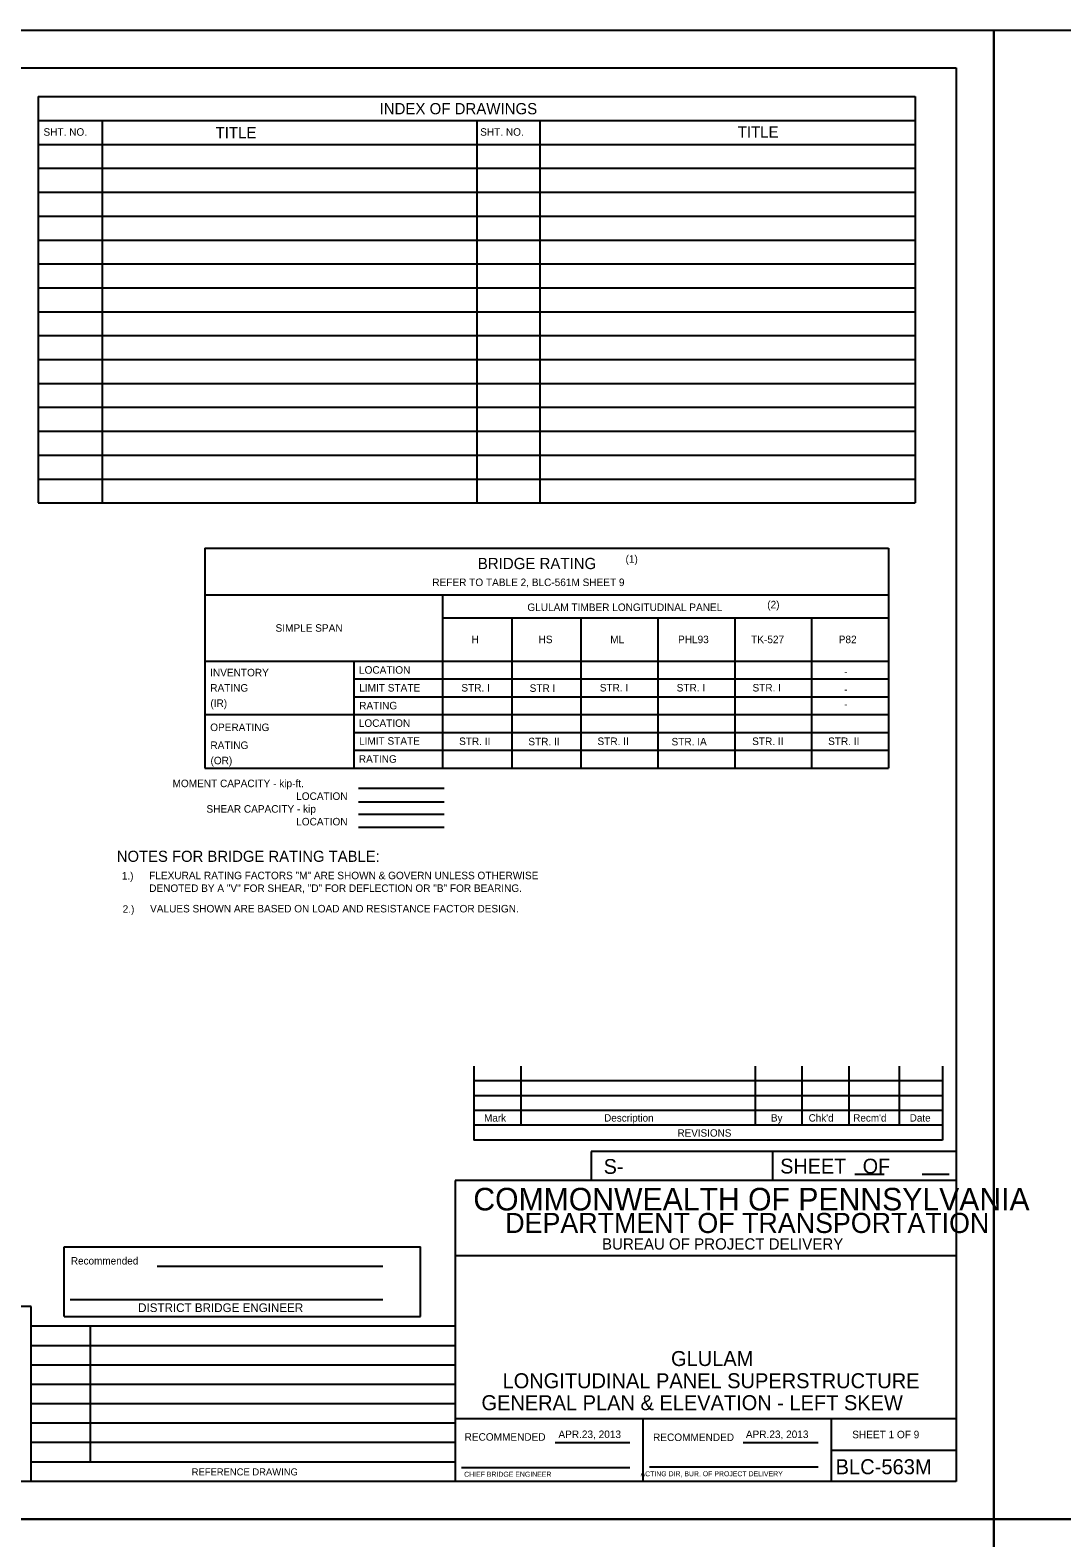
# Model space of a CAD drawing. Extents: x 638268 to 640277, y 295465 to 298435.
# Drawn here: x 638892 to 639304, y 297834 to 298435 of the extents above; entities that cross this region are included whole.
import ezdxf

# ---------------------------------------------------------------- set-up
doc = ezdxf.new("R2010")
doc.units = 0
for name, color, linetype in [('1', 7, 'Continuous'), ('2', 7, 'Continuous'), ('4', 7, 'Continuous'), ('7', 7, 'Continuous'), ('PLT-BNDY', 7, 'Continuous')]:
    doc.layers.add(name, color=color, linetype=linetype)

msp = doc.modelspace()

# ---------------------------------------------------------------- linework, layer by layer
at = {"layer": '2'}
for p, q in [((638475.46, 298420.46), (639261.46, 298420.46)), ((639261.46, 298420.46), (639261.46, 297856.46)), ((639068.92, 298022.15), (639068.92, 297992.62)), ((639087.62, 298022.15), (639087.62, 297998.53)), ((639181.13, 298022.15), (639181.13, 297998.53)), ((639199.83, 298022.15), (639199.83, 297998.53)), ((639218.53, 298022.15), (639218.53, 297998.53)), ((639238.59, 298022.15), (639238.59, 297998.53)), ((639255.94, 298022.15), (639255.94, 297992.62)), ((639255.94, 298016.24), (639068.92, 298016.24)), ((639255.94, 298010.34), (639068.92, 298010.34)), ((639255.94, 298004.43), (639068.92, 298004.43)), ((639255.94, 297998.53), (639068.92, 297998.53)), ((639255.94, 297992.62), (639068.92, 297992.62)), ((639261.46, 297988.11), (639115.78, 297988.11)), ((639115.78, 297988.11), (639115.78, 297976.46)), ((639188.09, 297988.11), (639188.09, 297976.46)), ((639261.46, 297988.11), (639261.46, 297976.46)), ((639220.95, 297979), (639232.6, 297979)), ((639247.83, 297979), (639258.56, 297979)), ((639261.46, 297976.46), (639061.46, 297976.46)), ((639061.46, 297976.46), (639061.46, 297856.46)), ((639261.46, 297976.46), (639115.78, 297976.46)), ((638905.4, 297922.31), (638905.4, 297950.1)), ((638905.4, 297950.1), (639047.58, 297950.1)), ((638905.4, 297922.31), (638905.4, 297950.1)), ((638905.4, 297950.1), (639047.58, 297950.1)), ((638905.4, 297922.31), (638905.4, 297950.1)), ((638905.4, 297950.1), (639047.58, 297950.1)), ((639047.58, 297922.31), (639047.58, 297950.1)), ((639047.58, 297922.31), (639047.58, 297950.1)), ((639047.58, 297922.31), (639047.58, 297950.1)), ((638942.6, 297942.38), (639032.62, 297942.38)), ((638942.6, 297942.38), (639032.62, 297942.38)), ((638942.6, 297942.38), (639032.62, 297942.38)), ((639261.46, 297946.46), (639061.46, 297946.46)), ((638907.84, 297929.02), (639032.62, 297929.02)), ((638907.84, 297929.02), (639032.62, 297929.02)), ((638907.84, 297929.02), (639032.62, 297929.02)), ((638905.4, 297922.31), (639047.58, 297922.31)), ((638905.4, 297922.31), (639047.58, 297922.31)), ((638905.4, 297922.31), (639047.58, 297922.31)), ((639261.46, 297881.46), (639061.46, 297881.46)), ((639136.46, 297856.46), (639136.46, 297881.46)), ((639211.46, 297881.46), (639211.46, 297856.46)), ((639101.42, 297871.96), (639131.19, 297871.96)), ((639176.42, 297871.96), (639206.33, 297871.96)), ((639211.46, 297868.96), (639261.46, 297868.96)), ((639063.96, 297861.96), (639131.19, 297861.96)), ((639139.08, 297862.33), (639206.33, 297862.33)), ((639261.46, 297856.46), (638475.46, 297856.46))]:
    msp.add_line(p, q, dxfattribs=at)
at = {"layer": '4'}
for p, q in [((638895.09, 298408.95), (639245.09, 298408.95)), ((638895.09, 298408.95), (638895.09, 298246.84)), ((639245.09, 298408.95), (639245.09, 298246.84)), ((638895.09, 298399.41), (639070.09, 298399.41)), ((638920.56, 298399.41), (638920.56, 298246.84)), ((639070.09, 298399.41), (639245.09, 298399.41)), ((639070.09, 298399.41), (639070.09, 298246.84)), ((639095.26, 298399.41), (639095.26, 298246.84)), ((638895.09, 298389.87), (639070.09, 298389.87)), ((639070.09, 298389.87), (639245.09, 298389.87)), ((638895.09, 298380.34), (639070.09, 298380.34)), ((639070.09, 298380.34), (639245.09, 298380.34)), ((638895.09, 298370.8), (639070.09, 298370.8)), ((639070.09, 298370.8), (639245.09, 298370.8)), ((638895.09, 298361.27), (639070.09, 298361.27)), ((639070.09, 298361.27), (639245.09, 298361.27)), ((638895.09, 298351.73), (639070.09, 298351.73)), ((639070.09, 298351.73), (639245.09, 298351.73)), ((638895.09, 298342.2), (639070.09, 298342.2)), ((639070.09, 298342.2), (639245.09, 298342.2)), ((638895.09, 298332.66), (639070.09, 298332.66)), ((639070.09, 298332.66), (639245.09, 298332.66)), ((638895.09, 298323.12), (639070.09, 298323.12)), ((639070.09, 298323.12), (639245.09, 298323.12)), ((638895.09, 298313.59), (639070.09, 298313.59)), ((639070.09, 298313.59), (639245.09, 298313.59)), ((638895.09, 298304.05), (639070.09, 298304.05)), ((639070.09, 298304.05), (639245.09, 298304.05)), ((638895.09, 298294.52), (639070.09, 298294.52)), ((639070.09, 298294.52), (639245.09, 298294.52)), ((638895.09, 298284.98), (639070.09, 298284.98)), ((639070.09, 298284.98), (639245.09, 298284.98)), ((638895.09, 298275.45), (639070.09, 298275.45)), ((639070.09, 298275.45), (639245.09, 298275.45)), ((638895.09, 298265.91), (639070.09, 298265.91)), ((639070.09, 298265.91), (639245.09, 298265.91)), ((638895.09, 298256.37), (639070.09, 298256.37)), ((639070.09, 298256.37), (639245.09, 298256.37)), ((638895.09, 298246.84), (639245.09, 298246.84)), ((639021.08, 298176.66), (639234.39, 298176.66)), ((639021.08, 298169.54), (639234.39, 298169.54)), ((639021.08, 298155.31), (639234.39, 298155.31)), ((639021.08, 298148.19), (639234.39, 298148.19)), ((639022.87, 298132.98), (639057.14, 298132.98)), ((639022.87, 298127.65), (639057.14, 298127.65)), ((639022.87, 298122.61), (639057.14, 298122.61)), ((639022.87, 298117.43), (639057.14, 298117.43)), ((638892.25, 297926.31), (638754.05, 297926.31)), ((638892.25, 297856.46), (638892.25, 297926.31)), ((639061.46, 297918.34), (638892.25, 297918.34)), ((638915.96, 297864.19), (638915.96, 297918.34)), ((639061.46, 297910.6), (638892.25, 297910.6)), ((639061.46, 297902.87), (638892.25, 297902.87)), ((639061.46, 297895.13), (638892.25, 297895.13)), ((639061.46, 297887.4), (638892.25, 297887.4)), ((639061.46, 297879.66), (638892.25, 297879.66)), ((639061.46, 297871.93), (638892.25, 297871.93)), ((639061.46, 297864.19), (638892.25, 297864.19))]:
    msp.add_line(p, q, dxfattribs=at)
at = {"layer": '7'}
for p, q in [((638961.6, 298228.85), (638961.6, 298141.08)), ((638961.6, 298228.85), (639234.39, 298228.85)), ((639234.39, 298228.85), (639234.39, 298141.08)), ((638961.6, 298210.16), (639234.39, 298210.16)), ((639056.44, 298210.16), (639056.44, 298141.08)), ((639056.44, 298200.95), (639234.39, 298200.95)), ((639084.06, 298200.95), (639084.06, 298141.08)), ((639111.67, 298200.95), (639111.67, 298141.08)), ((639142.35, 298200.95), (639142.35, 298141.08)), ((639173.03, 298200.95), (639173.03, 298141.08)), ((639203.71, 298200.95), (639203.71, 298141.08)), ((638961.6, 298183.77), (639234.39, 298183.77)), ((639021.08, 298183.77), (639021.08, 298141.08)), ((638961.6, 298162.42), (639234.39, 298162.42)), ((638961.6, 298141.08), (639234.39, 298141.08))]:
    msp.add_line(p, q, dxfattribs=at)
at = {"layer": 'PLT-BNDY'}
for points in [[(638435.46, 298435.46), (639276.46, 298435.46), (639276.46, 297841.46), (638435.46, 297841.46)], [(639276.46, 298435.46), (640117.46, 298435.46), (640117.46, 297841.46), (639276.46, 297841.46)], [(638435.46, 297841.46), (639276.46, 297841.46), (639276.46, 297247.46), (638435.46, 297247.46)], [(639276.46, 297841.46), (640117.46, 297841.46), (640117.46, 297247.46), (639276.46, 297247.46)]]:
    msp.add_lwpolyline(points, close=True, dxfattribs=at)

# ---------------------------------------------------------------- texts
at = {"layer": '1'}
msp.add_text('SHEET 1 OF 9', height=3, dxfattribs=at).set_placement((639219.93, 297873.68))
at = {"layer": '2'}
for s, height, p in [('MOMENT CAPACITY - kip-ft.', 3, (638948.69, 298133.44)), ('LOCATION', 3, (638998.03, 298128.36)), ('SHEAR CAPACITY - kip', 3, (638962.22, 298123.27)), ('LOCATION', 3, (638998.03, 298118.19)), ('Mark', 2.952, (639073.02, 298000.03)), ('Description', 2.9523, (639120.92, 298000.03)), ('By', 2.952, (639187.49, 298000.03)), ("Chk'd", 2.952, (639202.52, 298000.03)), ("Recm'd", 2.953, (639220.33, 298000.03)), ('Date', 2.952, (639242.86, 298000.03)), ('REVISIONS', 2.952, (639150.2, 297994.01)), ('S-', 5.905, (639120.73, 297979.17)), ('COMMONWEALTH OF PENNSYLVANIA', 9, (639068.71, 297964.58)), ('DEPARTMENT OF TRANSPORTATION', 8.0002, (639081.46, 297955.58)), ('BUREAU OF PROJECT DELIVERY', 4.5, (639120.05, 297948.96)), ('Recommended', 2.9682, (638908.11, 297943)), ('Recommended', 2.9682, (638908.11, 297943)), ('Recommended', 2.9682, (638908.11, 297943)), ('APR.23, 2013', 3, (639102.67, 297873.77)), ('APR.23, 2013', 3, (639177.48, 297873.77)), ('BLC-563M', 6, (639213.27, 297859.33)), ('CHIEF BRIDGE ENGINEER', 2.0002, (639065.05, 297858.33)), ('  ACTING DIR, BUR. OF PROJECT DELIVERY', 2.0002, (639133.9, 297858.51))]:
    msp.add_text(s, height=height, dxfattribs=at).set_placement(p)
for s, height, rotation, p in [('SHEET   OF', 5.907, 360, (639191.18, 297979.31)), ('DISTRICT BRIDGE ENGINEER', 3.4629, 359.99999, (638934.95, 297924.04)), ('DISTRICT BRIDGE ENGINEER', 3.4629, 359.99999, (638934.95, 297924.04)), ('DISTRICT BRIDGE ENGINEER', 3.4629, 359.99999, (638934.95, 297924.04)), ('RECOMMENDED', 3, 360, (639065.23, 297872.71)), ('RECOMMENDED', 3, 360, (639140.44, 297872.58))]:
    msp.add_text(s, height=height, rotation=rotation, dxfattribs=at).set_placement(p)
at = {"layer": '4'}
for s, height, p in [('INDEX OF DRAWINGS', 4.4792, (639031.3, 298401.89)), ('SHT. NO.', 3, (638897.2, 298393.33)), ('TITLE', 4.479, (638965.87, 298392.35)), ('SHT. NO.', 3, (639071.46, 298393.33)), ('TITLE', 4.479, (639174.21, 298392.61)), ('BRIDGE RATING', 4.4792, (639070.51, 298220.44)), ('(1)', 3, (639129.46, 298222.99)), ('REFER TO TABLE 2, BLC-561M SHEET 9', 3, (639052.36, 298213.67)), ('GLULAM TIMBER LONGITUDINAL PANEL', 3, (639090.27, 298203.72)), ('(2)', 3, (639186, 298204.79)), ('SIMPLE SPAN', 3, (638989.8, 298195.45)), ('H', 3, (639068, 298190.89)), ('HS', 3, (639094.77, 298190.89)), ('ML', 3, (639123.36, 298190.89)), ('PHL93', 3, (639150.41, 298190.89)), ('TK-527', 3, (639179.6, 298190.89)), ('P82', 3, (639214.54, 298190.89)), ('LOCATION', 3, (639023.09, 298178.71)), ('INVENTORY', 3, (638963.7, 298177.66)), ('-', 3, (639216.72, 298178.07)), ('RATING', 3, (638963.74, 298171.56)), ('LIMIT STATE', 3, (639023.2, 298171.6)), ('STR. I', 3, (639063.95, 298171.6)), ('STR I', 3, (639091.19, 298171.47)), ('STR. I', 3, (639119.18, 298171.61)), ('STR. I', 3, (639149.86, 298171.61)), ('STR. I', 3, (639180.13, 298171.61)), ('-', 3, (639216.72, 298170.96)), ('(IR)', 3, (638963.78, 298165.45)), ('RATING', 3, (639023.18, 298164.48)), ('-', 3, (639216.72, 298165.05)), ('OPERATING', 3, (638963.71, 298155.82)), ('LOCATION', 3, (639023.02, 298157.5)), ('RATING', 3, (638963.79, 298148.68)), ('LIMIT STATE', 3, (639023.1, 298150.38)), ('STR. II', 3, (639063.04, 298150.25)), ('STR. II', 3, (639090.66, 298150.13)), ('STR. II', 3, (639118.27, 298150.26)), ('STR. IA', 3, (639147.82, 298150.1)), ('STR. II', 3, (639180, 298150.26)), ('STR. II', 3, (639210.31, 298150.26)), ('(OR)', 3, (638963.83, 298142.58)), ('RATING', 3, (639023.02, 298143.18)), ('NOTES FOR BRIDGE RATING TABLE:', 4.4292, (638926.42, 298103.65)), ('1.)', 3, (638928.42, 298096.56)), ('FLEXURAL RATING FACTORS "M" ARE SHOWN & GOVERN UNLESS OTHERWISE', 3, (638939.37, 298096.71)), ('DENOTED BY A "V" FOR SHEAR, "D" FOR DEFLECTION OR "B" FOR BEARING.', 3, (638939.37, 298091.64)), ('2.)', 3, (638928.78, 298083.32)), ('VALUES SHOWN ARE BASED ON LOAD AND RESISTANCE FACTOR DESIGN.', 3, (638939.73, 298083.47)), ('GLULAM', 5.971, (639147.62, 297902.51)), ('LONGITUDINAL PANEL SUPERSTRUCTURE', 5.9714, (639080.39, 297893.65)), ('GENERAL PLAN & ELEVATION - LEFT SKEW', 5.9714, (639071.96, 297884.89))]:
    msp.add_text(s, height=height, dxfattribs=at).set_placement(p)
msp.add_text('REFERENCE DRAWING', height=2.8082, rotation=360, dxfattribs=at).set_placement((638956.34, 297858.86))

doc.saveas('drawing.dxf')
